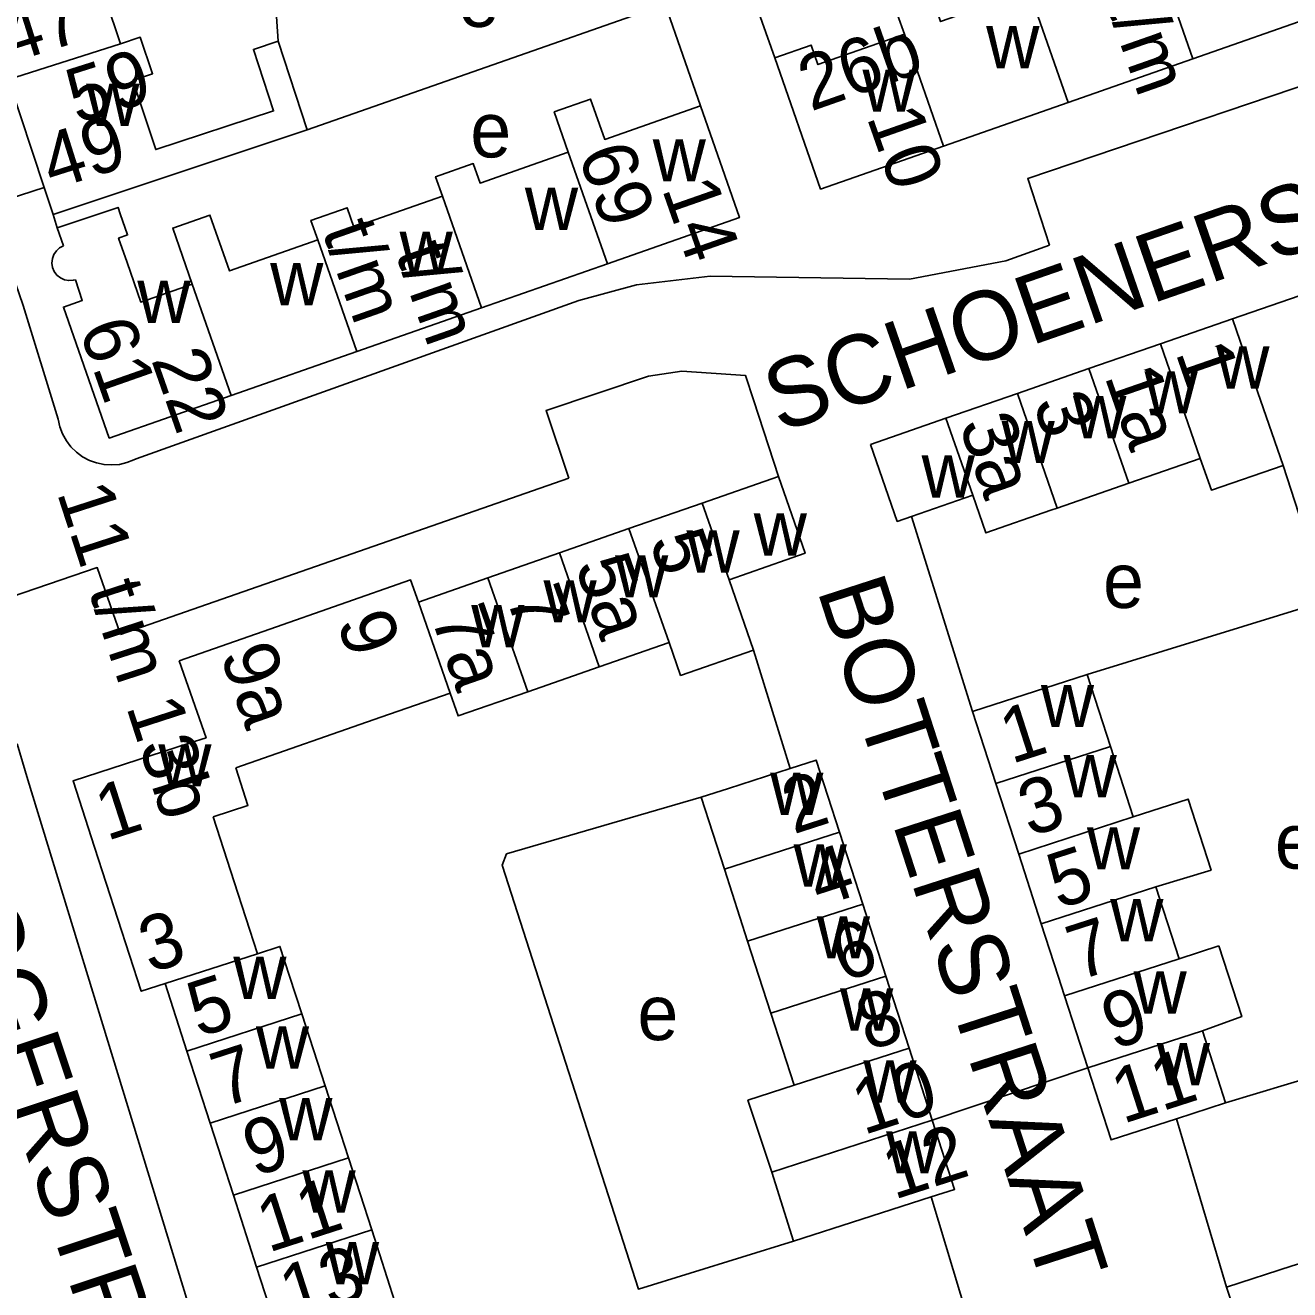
# Model space of a CAD drawing. Extents: x 159261 to 160849, y 382514 to 384534.
# Drawn here: x 159591.4 to 159683.3, y 383227.2 to 383319.1 of the extents above; entities that cross this region are included whole.
import ezdxf

# ---------------------------------------------------------------- set-up
doc = ezdxf.new("R2010")
doc.units = 0
for name, color, linetype in [('BLT_Basislijn', 7, 'Continuous'), ('BLT_Bebouwing', 7, 'Continuous'), ('BLT_Centroide', 7, 'Continuous'), ('BLT_Huisnummer', 7, 'Continuous'), ('BLT_Huisnummer_ tussenligend', 7, 'Continuous'), ('BLT_Huisnummer_reeks', 7, 'Continuous'), ('BLT_Onderverdeling_panden', 7, 'Continuous'), ('BLT_Straatnaam', 7, 'Continuous'), ('BLT_Vlakafsluiter', 7, 'Continuous')]:
    doc.layers.add(name, color=color, linetype=linetype)

msp = doc.modelspace()

# ---------------------------------------------------------------- linework, layer by layer
at = {"layer": 'BLT_Basislijn'}
for p, q in [((159609.788, 383317.937), (159609.38, 383324.358)), ((159643.399, 383323.78), (159645.886, 383316.734)), ((159611.905, 383311.499), (159637.92, 383320.609)), ((159640.491, 383313.25), (159637.92, 383320.609)), ((159592.779, 383307.324), (159588.741, 383306.009)), ((159593.738, 383304.387), (159593.432, 383305.343)), ((159690.196, 383301.576), (159679.15, 383297.765)), ((159644.367, 383291.804), (159646.153, 383286.308)), ((159686.016, 383277.282), (159682.85, 383287.113)), ((159630.91, 383286.178), (159598.339, 383274.831)), ((159660.268, 383269.234), (159655.83, 383283.407)), ((159668.593, 383271.927), (159686.016, 383277.282)), ((159646.999, 383265.089), (159644.346, 383273.697)), ((159696.21, 383246.101), (159678.66, 383240.777)), ((159675.08, 383239.622), (159678.732, 383227.401)), ((159657.26, 383233.951), (159660.993, 383221.599))]:
    msp.add_line(p, q, dxfattribs=at)
for points in [[(159691.645, 383317.221), (159664.28, 383307.963), (159665.865, 383303.127)], [(159588.741, 383306.009), (159591.254, 383298.743), (159593.809, 383290.465)], [(159599.463, 383287.593), (159631.64, 383299.093), (159635.843, 383300.24), (159641.192, 383300.876), (159655.679, 383300.641), (159662.684, 383301.991), (159665.865, 383303.127)], [(159639.141, 383293.959), (159636.712, 383293.607), (159629.262, 383291.094), (159630.91, 383286.178)], [(159644.367, 383291.804), (159643.769, 383293.646), (159639.141, 383293.959)], [(159593.809, 383290.465), (159593.929, 383289.921), (159594.126, 383289.4), (159594.395, 383288.912), (159594.732, 383288.468), (159595.128, 383288.077), (159595.577, 383287.746), (159596.068, 383287.483), (159596.591, 383287.293), (159597.137, 383287.179), (159597.693, 383287.145), (159598.248, 383287.191), (159598.791, 383287.316), (159599.31, 383287.517), (159599.463, 383287.593)], [(159588.61, 383276.954), (159596.64, 383279.691), (159598.339, 383274.831)], [(159590.812, 383266.87), (159591.598, 383264.267), (159604.671, 383221.537), (159613.332, 383194.371), (159613.599, 383192.174), (159610.511, 383191.748), (159610.466, 383191.028), (159612.313, 383188.417), (159629.163, 383193.416)], [(159640.533, 383262.998), (159626.399, 383258.879), (159626.068, 383258.052), (159635.983, 383227.249), (159647.261, 383230.725)]]:
    msp.add_lwpolyline(points, dxfattribs=at)
at = {"layer": 'BLT_Bebouwing'}
for p, q in [((159685.437, 383319.879), (159676.282, 383316.672)), ((159609.788, 383317.937), (159611.905, 383311.499)), ((159676.282, 383316.672), (159667.221, 383313.499)), ((159590.192, 383315.167), (159592.779, 383307.324)), ((159667.221, 383313.499), (159658.161, 383310.326)), ((159593.432, 383305.343), (159611.905, 383311.499)), ((159592.779, 383307.324), (159593.432, 383305.343)), ((159593.738, 383304.387), (159594.193, 383303.08)), ((159624.57, 383298.569), (159633.726, 383301.773)), ((159615.509, 383295.398), (159624.57, 383298.569)), ((159679.15, 383297.765), (159673.923, 383295.95)), ((159606.384, 383292.204), (159615.509, 383295.398)), ((159673.923, 383295.95), (159668.727, 383294.146)), ((159668.727, 383294.146), (159663.532, 383292.342)), ((159663.532, 383292.342), (159658.335, 383290.537)), ((159658.335, 383290.537), (159652.848, 383288.632)), ((159671.619, 383285.822), (159676.815, 383287.626)), ((159640.62, 383284.378), (159646.153, 383286.308)), ((159666.423, 383284.018), (159671.619, 383285.822)), ((159635.29, 383282.518), (159640.62, 383284.378)), ((159655.83, 383283.407), (159660.276, 383284.951)), ((159630.234, 383280.754), (159635.29, 383282.518)), ((159625.041, 383278.943), (159630.234, 383280.754)), ((159619.983, 383277.178), (159625.041, 383278.943)), ((159642.565, 383278.803), (159644.346, 383273.697)), ((159638.205, 383274.255), (159633.121, 383272.481)), ((159633.121, 383272.481), (159627.927, 383270.669)), ((159660.268, 383269.234), (159668.593, 383271.927)), ((159668.593, 383271.927), (159670.285, 383266.696)), ((159622.293, 383270.568), (159617.244, 383268.807)), ((159617.244, 383268.807), (159606.71, 383265.132)), ((159661.961, 383263.998), (159660.268, 383269.234)), ((159663.622, 383258.865), (159661.961, 383263.998)), ((159642.226, 383257.765), (159640.533, 383262.998)), ((159605.059, 383261.581), (159606.59, 383256.856)), ((159650.586, 383260.469), (159652.279, 383255.235)), ((159598.147, 383254.129), (159596.452, 383259.361)), ((159665.263, 383253.792), (159663.622, 383258.865)), ((159643.918, 383252.531), (159642.226, 383257.765)), ((159606.59, 383256.856), (159608.286, 383251.624)), ((159673.59, 383256.478), (159675.283, 383251.245)), ((159652.279, 383255.235), (159653.971, 383250.003)), ((159666.489, 383250), (159665.263, 383253.792)), ((159644.737, 383249.999), (159643.918, 383252.531)), ((159675.283, 383251.245), (159678.166, 383252.203)), ((159603.153, 383244.555), (159601.57, 383249.454)), ((159611.502, 383247.253), (159610.612, 383250)), ((159644.737, 383249.999), (159645.61, 383247.298)), ((159655.654, 383244.767), (159653.971, 383250.003)), ((159666.489, 383250), (159666.959, 383248.56)), ((159666.959, 383248.56), (159668.647, 383243.326)), ((159613.197, 383242.02), (159611.502, 383247.253)), ((159645.61, 383247.298), (159647.302, 383242.065)), ((159676.972, 383246.011), (159678.66, 383240.777)), ((159604.844, 383239.321), (159603.153, 383244.555)), ((159657.338, 383239.531), (159655.654, 383244.767)), ((159614.892, 383236.788), (159613.197, 383242.02)), ((159675.08, 383239.622), (159678.66, 383240.777)), ((159606.535, 383234.088), (159604.844, 383239.321)), ((159616.588, 383231.556), (159614.892, 383236.788)), ((159645.665, 383235.755), (159647.261, 383230.725)), ((159608.227, 383228.854), (159606.535, 383234.088)), ((159618.283, 383226.323), (159616.588, 383231.556)), ((159609.918, 383223.62), (159608.227, 383228.854)), ((159679.596, 383224.722), (159678.732, 383227.401))]:
    msp.add_line(p, q, dxfattribs=at)
for points in [[(159598.34, 383317.747), (159596.163, 383324.189), (159597.584, 383324.669), (159596.655, 383327.417), (159595.234, 383326.937)], [(159655.31, 383318.452), (159654.813, 383319.867), (159657.446, 383320.791), (159657.943, 383319.376), (159664.368, 383321.63)], [(159609.788, 383317.937), (159607.996, 383317.348), (159609.463, 383312.882), (159600.89, 383310.065), (159599.237, 383315.095), (159600.658, 383315.575), (159599.761, 383318.227), (159598.34, 383317.747)], [(159645.886, 383316.734), (159648.529, 383317.662), (159649.026, 383316.247), (159655.31, 383318.452)], [(159658.161, 383310.326), (159649.218, 383307.194), (159645.886, 383316.734)], [(159640.491, 383313.25), (159633.525, 383310.811), (159632.501, 383313.736), (159629.857, 383312.81), (159630.882, 383309.884)], [(159633.726, 383301.773), (159643.318, 383305.13), (159640.491, 383313.25)], [(159630.882, 383309.884), (159624.465, 383307.635), (159623.969, 383309.05), (159621.232, 383308.091), (159621.728, 383306.676)], [(159621.728, 383306.676), (159615.301, 383304.425), (159614.805, 383305.84), (159612.172, 383304.917), (159612.668, 383303.502)], [(159598.317, 383305.388), (159598.152, 383305.86), (159593.738, 383304.387)], [(159598.803, 383301.871), (159598.188, 383303.634), (159598.848, 383303.864), (159598.317, 383305.388)], [(159612.668, 383303.502), (159606.251, 383301.253), (159604.827, 383305.31), (159602.13, 383304.364), (159603.548, 383300.293)], [(159594.193, 383303.08), (159593.907, 383302.931), (159593.666, 383302.716), (159593.485, 383302.449), (159593.376, 383302.146), (159593.343, 383301.825), (159593.391, 383301.506), (159593.515, 383301.208), (159593.709, 383300.95), (159593.96, 383300.747), (159594.253, 383300.612), (159594.57, 383300.553), (159594.892, 383300.573), (159595.048, 383300.613)], [(159603.548, 383300.293), (159599.808, 383298.989), (159598.803, 383301.871)], [(159595.048, 383300.613), (159595.555, 383299.1), (159594.186, 383298.625), (159597.511, 383289.099), (159606.384, 383292.204)], [(159682.85, 383287.113), (159680.79, 383293.042), (159679.15, 383297.765)], [(159652.848, 383288.632), (159654.788, 383283.045), (159655.83, 383283.407)], [(159676.815, 383287.626), (159677.624, 383285.316), (159682.85, 383287.113)], [(159646.153, 383286.308), (159648.098, 383280.733), (159642.565, 383278.803)], [(159660.276, 383284.951), (159661.227, 383282.213), (159665.951, 383283.854), (159666.423, 383284.018)], [(159609.183, 383275.219), (159619.419, 383278.79), (159619.983, 383277.178)], [(159602.593, 383272.92), (159609.183, 383275.219)], [(159644.346, 383273.697), (159639.045, 383271.847), (159638.205, 383274.255)], [(159603.329, 383266.921), (159604.548, 383267.316), (159602.593, 383272.92)], [(159627.927, 383270.669), (159622.874, 383268.906), (159622.293, 383270.568)], [(159596.452, 383259.361), (159594.888, 383264.187), (159603.329, 383266.921)], [(159670.285, 383266.696), (159671.945, 383261.564)], [(159646.999, 383265.089), (159648.894, 383265.702), (159650.586, 383260.469)], [(159606.71, 383265.132), (159607.595, 383262.402), (159605.059, 383261.581)], [(159640.533, 383262.998), (159642.52, 383263.641), (159646.999, 383265.089)], [(159671.945, 383261.564), (159675.94, 383262.86), (159677.608, 383257.706), (159673.59, 383256.478)], [(159601.57, 383249.454), (159599.843, 383248.896), (159598.147, 383254.129)], [(159608.286, 383251.624), (159609.915, 383252.152), (159610.612, 383250)], [(159678.166, 383252.203), (159679.832, 383247.063), (159676.972, 383246.011)], [(159668.647, 383243.326), (159670.336, 383238.091), (159675.08, 383239.622)], [(159647.302, 383242.065), (159643.939, 383240.978), (159645.665, 383235.755)], [(159657.26, 383233.951), (159658.956, 383234.498), (159657.338, 383239.531)], [(159647.261, 383230.725), (159652.223, 383232.326), (159657.26, 383233.951)], [(159678.732, 383227.401), (159683.491, 383228.937), (159683.976, 383229.094)]]:
    msp.add_lwpolyline(points, dxfattribs=at)
at = {"layer": 'BLT_Onderverdeling_panden'}
for p, q in [((159673.427, 383324.809), (159676.282, 383316.672)), ((159664.368, 383321.63), (159667.221, 383313.499)), ((159655.31, 383318.452), (159658.161, 383310.326)), ((159598.34, 383317.747), (159590.192, 383315.167)), ((159630.882, 383309.884), (159633.726, 383301.773)), ((159621.728, 383306.676), (159624.57, 383298.569)), ((159612.668, 383303.502), (159615.509, 383295.398)), ((159603.548, 383300.293), (159606.384, 383292.204)), ((159673.923, 383295.95), (159676.815, 383287.626)), ((159668.727, 383294.146), (159671.619, 383285.822)), ((159663.532, 383292.342), (159666.423, 383284.018)), ((159658.335, 383290.537), (159660.276, 383284.951)), ((159642.565, 383278.803), (159640.62, 383284.378)), ((159638.205, 383274.255), (159635.29, 383282.518)), ((159633.121, 383272.481), (159630.234, 383280.754)), ((159627.927, 383270.669), (159625.041, 383278.943)), ((159622.293, 383270.568), (159619.983, 383277.178)), ((159670.285, 383266.696), (159661.961, 383263.998)), ((159671.945, 383261.564), (159663.622, 383258.865)), ((159642.226, 383257.765), (159650.586, 383260.469)), ((159673.59, 383256.478), (159665.263, 383253.792)), ((159643.918, 383252.531), (159652.279, 383255.235)), ((159608.286, 383251.624), (159601.57, 383249.454)), ((159675.283, 383251.245), (159666.959, 383248.56)), ((159645.61, 383247.298), (159653.971, 383250.003)), ((159611.502, 383247.253), (159603.153, 383244.555)), ((159676.972, 383246.011), (159668.647, 383243.326)), ((159647.302, 383242.065), (159655.654, 383244.767)), ((159613.197, 383242.02), (159604.844, 383239.321)), ((159645.665, 383235.755), (159657.338, 383239.531)), ((159614.892, 383236.788), (159606.535, 383234.088)), ((159616.588, 383231.556), (159608.227, 383228.854))]:
    msp.add_line(p, q, dxfattribs=at)
at = {"layer": 'BLT_Vlakafsluiter'}
msp.add_line((159657.338, 383239.531), (159668.647, 383243.326), dxfattribs=at)

# ---------------------------------------------------------------- texts
at = {"layer": 'BLT_Centroide'}
for s, p in [('e', (159622.869, 383318.986)), ('w', (159661.258, 383315.969)), ('w', (159652.266, 383312.812)), ('w', (159595.836, 383311.781)), ('e', (159623.758, 383309.501)), ('w', (159637.016, 383307.75)), ('w', (159627.727, 383304.219)), ('w', (159618.617, 383301.031)), ('w', (159609.211, 383298.75)), ('w', (159599.555, 383297.469)), ('w', (159677.984, 383292.703)), ('w', (159672.766, 383290.891)), ('w', (159667.578, 383289.078)), ('w', (159662.375, 383287.281)), ('w', (159656.562, 383284.781)), ('w', (159644.359, 383280.562)), ('w', (159639.469, 383279.328)), ('w', (159634.281, 383277.516)), ('e', (159669.75, 383276.755)), ('w', (159629.078, 383275.703)), ('w', (159623.828, 383273.891)), ('w', (159665.234, 383268.094)), ('w', (159601.078, 383263.781)), ('w', (159666.883, 383263)), ('w', (159645.555, 383261.719)), ('w', (159668.578, 383257.75)), ('e', (159682.241, 383257.814)), ('w', (159647.258, 383256.5)), ('w', (159670.273, 383252.531)), ('w', (159648.945, 383251.281)), ('w', (159606.531, 383248.344)), ('w', (159671.969, 383247.281)), ('e', (159635.907, 383245.347)), ('w', (159650.633, 383246.031)), ('w', (159608.172, 383243.281)), ('w', (159673.656, 383242.062)), ('w', (159652.328, 383240.812)), ('w', (159609.867, 383238.062)), ('w', (159653.977, 383235.656)), ('w', (159611.555, 383232.812)), ('w', (159613.258, 383227.594))]:
    msp.add_text(s, height=4, dxfattribs=at).set_placement(p)
at = {"layer": 'BLT_Huisnummer'}
for s, rotation, p in [('1', 289.15872, (159674.994, 383295.327)), ('1a', 289.15872, (159669.836, 383293.607)), ('3', 289.1611, (159664.625, 383291.655)), ('3a', 289.14877, (159659.251, 383290.1)), ('5', 289.23512, (159636.742, 383281.643)), ('5a', 289.22895, (159631.338, 383279.857)), ('7', 289.23385, (159626.329, 383277.56)), ('7a', 289.22981, (159620.869, 383276.121)), ('1', 17.87588, (159663.086, 383265.399)), ('2', 17.92354, (159647.246, 383260.292)), ('4', 17.92153, (159649.123, 383254.999)), ('5', 17.87789, (159666.503, 383254.857)), ('8', 17.92518, (159652.644, 383244.54)), ('9', 17.87568, (159670.485, 383244.627)), ('7', 17.90731, (159605.748, 383240.432)), ('11', 17.88393, (159671.187, 383239.245)), ('12', 17.87919, (159654.551, 383233.731)), ('11', 17.90731, (159609.066, 383229.883))]:
    msp.add_text(s, height=4, rotation=rotation, dxfattribs=at).set_placement(p)
at = {"layer": 'BLT_Huisnummer_ tussenligend'}
for s, rotation, p in [('3', 17.87789, (159664.405, 383260.102)), ('6', 17.92153, (159650.8, 383249.543)), ('7', 17.87568, (159667.961, 383249.661)), ('5', 17.90731, (159604.007, 383245.526)), ('10', 17.92518, (159652.336, 383238.429)), ('9', 17.90731, (159608.062, 383235.399)), ('13', 17.90731, (159610.734, 383224.917))]:
    msp.add_text(s, height=4, rotation=rotation, dxfattribs=at).set_placement(p)
at = {"layer": 'BLT_Huisnummer_reeks'}
for s, rotation, p in [('47', 17.57423, (159590.288, 383316.325)), ('t/m', 289.35315, (159669.938, 383320.74)), ('26b', 19.35315, (159648.501, 383312.825)), ('59', 17.57423, (159595.182, 383311.899)), ('10', 289.35315, (159652.545, 383312.443)), ('49', 17.57423, (159593.362, 383307.126)), ('69', 289.29441, (159631.567, 383309.742)), ('14', 289.29441, (159637.664, 383307.223)), ('t/m', 289.34099, (159612.962, 383304.183)), ('t/m', 289.34099, (159618.293, 383302.577)), ('61', 289.34099, (159595.293, 383297.038)), ('22', 289.34099, (159600.544, 383294.811)), ('11 t/m 13b', 287.95475, (159593.684, 383285.15)), ('9', 289.23714, (159614.029, 383275.734)), ('9a', 289.23037, (159605.545, 383273.383)), ('1', 17.94689, (159597.331, 383259.81)), ('3', 17.90611, (159600.487, 383250.188))]:
    msp.add_text(s, height=4, rotation=rotation, dxfattribs=at).set_placement(p)
at = {"layer": 'BLT_Straatnaam'}
for s, height, rotation, p in [('SCHOENERSTRAAT', 5, 19.14884, (159646.233, 383289.459)), ('BOTTERSTRAAT', 4.99988, 287.92316, (159648.947, 383278.077)), ('LOGGERSTRAAT', 5, 288.43189, (159582.745, 383263.241))]:
    msp.add_text(s, height=height, rotation=rotation, dxfattribs=at).set_placement(p)

doc.saveas('drawing.dxf')
